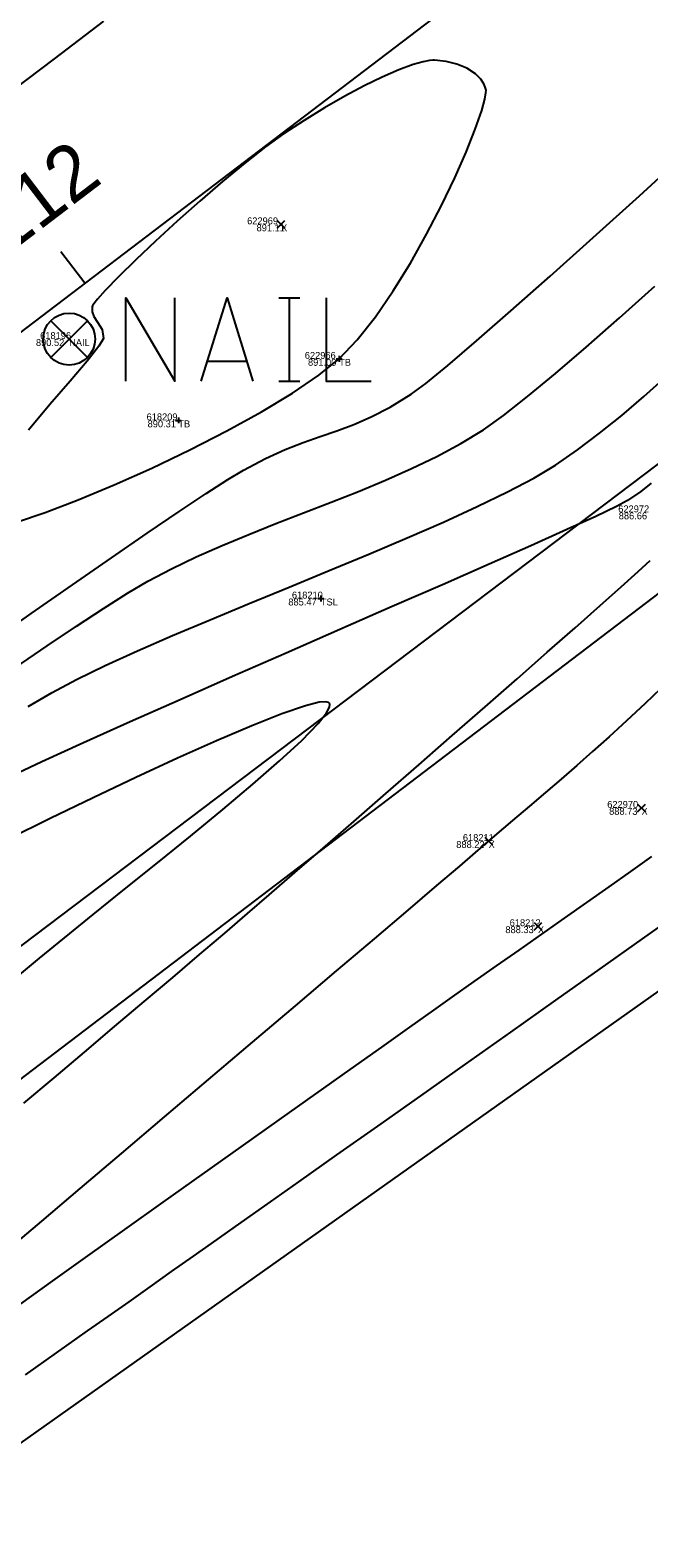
# Model space of a CAD drawing. Extents: x 1957117 to 1971063, y 701601 to 715861.
# Drawn here: x 1968306.1 to 1968337.3, y 710623 to 710699.1 of the extents above; entities that cross this region are included whole.
import ezdxf

# ---------------------------------------------------------------- set-up
doc = ezdxf.new("R2010")
doc.units = 0
for name, color, linetype in [('AP_X_Lights', 7, 'Continuous'), ('DT_X_Contour_Major', 7, 'Continuous'), ('DT_X_Contour_Minor', 7, 'Continuous'), ('DT_X_TIN_Hull', 7, 'Continuous'), ('GE_X_CL_20', 7, 'Continuous'), ('PV_P_Drive', 7, 'Continuous'), ('PV_P_Shoulder', 7, 'Continuous'), ('RS_Raster1', 7, 'Continuous'), ('RW_X_Esmt_RR', 7, 'Continuous'), ('RW_X_Fee_RW', 7, 'Continuous'), ('SC_Scratch1', 7, 'Continuous'), ('SC_Shading2', 7, 'Continuous'), ('SC_Shading5', 7, 'Continuous')]:
    doc.layers.add(name, color=color, linetype=linetype)

msp = doc.modelspace()

# ---------------------------------------------------------------- linework, layer by layer
at = {"layer": 'AP_X_Lights'}
for p, q in [((1968318.582, 710689.14), (1968318.97, 710689.53)), ((1968318.582, 710689.53), (1968318.97, 710689.14)), ((1968336.783, 710659.683), (1968337.171, 710660.073)), ((1968336.783, 710660.073), (1968337.171, 710659.683)), ((1968329.06, 710658.009), (1968329.448, 710658.399)), ((1968329.06, 710658.399), (1968329.448, 710658.009)), ((1968331.554, 710653.711), (1968331.942, 710654.101)), ((1968331.554, 710654.101), (1968331.942, 710653.711))]:
    msp.add_line(p, q, dxfattribs=at)
at = {"layer": 'DT_X_Contour_Major'}
for points in [[(1968309.806, 710699.583), (1968307.325, 710697.697), (1968304.63, 710695.647)], [(1968309.806, 710699.583), (1968307.325, 710697.697), (1968304.63, 710695.647)], [(1968303.983, 710668.163), (1968306.16, 710669.688), (1968308.249, 710671.145), (1968310.214, 710672.507), (1968312.018, 710673.745), (1968313.623, 710674.835), (1968314.992, 710675.747), (1968316.09, 710676.455), (1968316.878, 710676.932), (1968317.985, 710677.517), (1968318.98, 710677.966), (1968319.893, 710678.322), (1968320.754, 710678.624), (1968321.594, 710678.913), (1968322.443, 710679.231), (1968323.332, 710679.617), (1968324.29, 710680.112), (1968325.35, 710680.757), (1968326.084, 710681.302), (1968327.198, 710682.214), (1968328.646, 710683.45), (1968330.382, 710684.967), (1968332.361, 710686.723), (1968334.538, 710688.675), (1968336.868, 710690.78), (1968339.306, 710692.995)], [(1968303.983, 710668.163), (1968306.16, 710669.688), (1968308.249, 710671.145), (1968310.214, 710672.507), (1968312.018, 710673.745), (1968313.623, 710674.835), (1968314.992, 710675.747), (1968316.09, 710676.455), (1968316.878, 710676.932), (1968317.985, 710677.517), (1968318.98, 710677.966), (1968319.893, 710678.322), (1968320.754, 710678.624), (1968321.594, 710678.913), (1968322.443, 710679.231), (1968323.332, 710679.617), (1968324.29, 710680.112), (1968325.35, 710680.757), (1968326.084, 710681.302), (1968327.198, 710682.214), (1968328.646, 710683.45), (1968330.382, 710684.967), (1968332.361, 710686.723), (1968334.538, 710688.675), (1968336.868, 710690.78), (1968339.306, 710692.995)]]:
    msp.add_lwpolyline(points, dxfattribs=at)
at = {"layer": 'DT_X_Contour_Minor'}
for points in [[(1968305.409, 710674.305), (1968306.867, 710674.793), (1968308.538, 710675.429), (1968310.355, 710676.185), (1968312.254, 710677.035), (1968314.17, 710677.951), (1968316.036, 710678.904), (1968317.789, 710679.868), (1968319.361, 710680.814), (1968320.689, 710681.715), (1968321.707, 710682.544), (1968322.623, 710683.508), (1968323.539, 710684.669), (1968324.439, 710685.977), (1968325.305, 710687.383), (1968326.123, 710688.837), (1968326.876, 710690.289), (1968327.547, 710691.688), (1968328.121, 710692.986), (1968328.581, 710694.133), (1968328.911, 710695.078), (1968329.071, 710695.655), (1968329.124, 710695.968), (1968329.126, 710696.112), (1968329.117, 710696.164), (1968329.088, 710696.253), (1968329.013, 710696.423), (1968328.86, 710696.658), (1968328.589, 710696.934), (1968328.162, 710697.216), (1968327.659, 710697.426), (1968327.105, 710697.56), (1968326.525, 710697.617), (1968326.444, 710697.617), (1968326.263, 710697.602), (1968325.946, 710697.543), (1968325.448, 710697.402), (1968324.716, 710697.132), (1968323.882, 710696.769), (1968322.967, 710696.321), (1968321.99, 710695.8), (1968320.974, 710695.216), (1968319.937, 710694.579), (1968318.9, 710693.901), (1968317.982, 710693.241), (1968316.942, 710692.428), (1968315.825, 710691.503), (1968314.672, 710690.51), (1968313.527, 710689.49), (1968312.433, 710688.486), (1968311.434, 710687.54), (1968310.572, 710686.693), (1968309.892, 710685.989), (1968309.506, 710685.557), (1968309.324, 710685.323), (1968309.26, 710685.215), (1968309.245, 710685.176), (1968309.229, 710685.087), (1968309.235, 710684.92), (1968309.318, 710684.688), (1968309.507, 710684.397), (1968309.743, 710684.021), (1968309.814, 710683.578), (1968309.575, 710683.179), (1968308.98, 710682.432), (1968308.125, 710681.423), (1968307.106, 710680.234), (1968306.02, 710678.949)], [(1968305.409, 710674.305), (1968306.867, 710674.793), (1968308.538, 710675.429), (1968310.355, 710676.185), (1968312.254, 710677.035), (1968314.17, 710677.951), (1968316.036, 710678.904), (1968317.789, 710679.868), (1968319.361, 710680.814), (1968320.689, 710681.715), (1968321.707, 710682.544), (1968322.623, 710683.508), (1968323.539, 710684.669), (1968324.439, 710685.977), (1968325.305, 710687.383), (1968326.123, 710688.837), (1968326.876, 710690.289), (1968327.547, 710691.688), (1968328.121, 710692.986), (1968328.581, 710694.133), (1968328.911, 710695.078), (1968329.071, 710695.655), (1968329.124, 710695.968), (1968329.126, 710696.112), (1968329.117, 710696.164), (1968329.088, 710696.253), (1968329.013, 710696.423), (1968328.86, 710696.658), (1968328.589, 710696.934), (1968328.162, 710697.216), (1968327.659, 710697.426), (1968327.105, 710697.56), (1968326.525, 710697.617), (1968326.444, 710697.617), (1968326.263, 710697.602), (1968325.946, 710697.543), (1968325.448, 710697.402), (1968324.716, 710697.132), (1968323.882, 710696.769), (1968322.967, 710696.321), (1968321.99, 710695.8), (1968320.974, 710695.216), (1968319.937, 710694.579), (1968318.9, 710693.901), (1968317.982, 710693.241), (1968316.942, 710692.428), (1968315.825, 710691.503), (1968314.672, 710690.51), (1968313.527, 710689.49), (1968312.433, 710688.486), (1968311.434, 710687.54), (1968310.572, 710686.693), (1968309.892, 710685.989), (1968309.506, 710685.557), (1968309.324, 710685.323), (1968309.26, 710685.215), (1968309.245, 710685.176), (1968309.229, 710685.087), (1968309.235, 710684.92), (1968309.318, 710684.688), (1968309.507, 710684.397), (1968309.743, 710684.021), (1968309.814, 710683.578), (1968309.575, 710683.179), (1968308.98, 710682.432), (1968308.125, 710681.423), (1968307.106, 710680.234), (1968306.02, 710678.949)], [(1968305.359, 710666.96), (1968306.957, 710668.055), (1968308.449, 710669.058), (1968309.811, 710669.949), (1968311.018, 710670.71), (1968312.049, 710671.32), (1968313.236, 710671.953), (1968314.489, 710672.553), (1968315.796, 710673.128), (1968317.144, 710673.684), (1968318.519, 710674.228), (1968319.91, 710674.767), (1968321.303, 710675.307), (1968322.686, 710675.856), (1968324.045, 710676.421), (1968325.368, 710677.008), (1968326.642, 710677.624), (1968327.854, 710678.275), (1968328.992, 710678.97), (1968330, 710679.685), (1968331.224, 710680.639), (1968332.631, 710681.801), (1968334.191, 710683.139), (1968335.872, 710684.619), (1968337.644, 710686.211)], [(1968305.359, 710666.96), (1968306.957, 710668.055), (1968308.449, 710669.058), (1968309.811, 710669.949), (1968311.018, 710670.71), (1968312.049, 710671.32), (1968313.236, 710671.953), (1968314.489, 710672.553), (1968315.796, 710673.128), (1968317.144, 710673.684), (1968318.519, 710674.228), (1968319.91, 710674.767), (1968321.303, 710675.307), (1968322.686, 710675.856), (1968324.045, 710676.421), (1968325.368, 710677.008), (1968326.642, 710677.624), (1968327.854, 710678.275), (1968328.992, 710678.97), (1968330, 710679.685), (1968331.224, 710680.639), (1968332.631, 710681.801), (1968334.191, 710683.139), (1968335.872, 710684.619), (1968337.644, 710686.211)], [(1968306.004, 710664.994), (1968307.22, 710665.708), (1968308.444, 710666.359), (1968309.889, 710667.059), (1968311.519, 710667.799), (1968313.299, 710668.573), (1968315.193, 710669.374), (1968317.167, 710670.192), (1968319.184, 710671.023), (1968321.209, 710671.857), (1968323.207, 710672.688), (1968325.142, 710673.507), (1968326.979, 710674.309), (1968328.682, 710675.085), (1968330.216, 710675.827), (1968331.545, 710676.529), (1968332.635, 710677.183), (1968333.744, 710677.948), (1968334.859, 710678.786), (1968335.978, 710679.688), (1968337.096, 710680.642), (1968338.211, 710681.639)], [(1968306.004, 710664.994), (1968307.22, 710665.708), (1968308.444, 710666.359), (1968309.889, 710667.059), (1968311.519, 710667.799), (1968313.299, 710668.573), (1968315.193, 710669.374), (1968317.167, 710670.192), (1968319.184, 710671.023), (1968321.209, 710671.857), (1968323.207, 710672.688), (1968325.142, 710673.507), (1968326.979, 710674.309), (1968328.682, 710675.085), (1968330.216, 710675.827), (1968331.545, 710676.529), (1968332.635, 710677.183), (1968333.744, 710677.948), (1968334.859, 710678.786), (1968335.978, 710679.688), (1968337.096, 710680.642), (1968338.211, 710681.639)], [(1968337.473, 710676.272), (1968336.942, 710675.856), (1968336.277, 710675.396), (1968335.711, 710675.091), (1968334.669, 710674.592), (1968333.209, 710673.924), (1968331.392, 710673.111), (1968329.278, 710672.176), (1968326.925, 710671.144), (1968324.394, 710670.037), (1968321.744, 710668.879), (1968319.035, 710667.695), (1968316.326, 710666.507), (1968313.678, 710665.34), (1968311.149, 710664.217), (1968308.8, 710663.162), (1968306.69, 710662.199), (1968304.879, 710661.351)], [(1968337.473, 710676.272), (1968336.942, 710675.856), (1968336.277, 710675.396), (1968335.711, 710675.091), (1968334.669, 710674.592), (1968333.209, 710673.924), (1968331.392, 710673.111), (1968329.278, 710672.176), (1968326.925, 710671.144), (1968324.394, 710670.037), (1968321.744, 710668.879), (1968319.035, 710667.695), (1968316.326, 710666.507), (1968313.678, 710665.34), (1968311.149, 710664.217), (1968308.8, 710663.162), (1968306.69, 710662.199), (1968304.879, 710661.351)], [(1968305.789, 710644.965), (1968307.313, 710646.251), (1968308.848, 710647.547), (1968310.372, 710648.835), (1968311.864, 710650.097), (1968313.302, 710651.315), (1968314.664, 710652.474), (1968315.929, 710653.554), (1968317.075, 710654.539), (1968318.183, 710655.496), (1968319.469, 710656.61), (1968320.9, 710657.851), (1968322.444, 710659.192), (1968324.067, 710660.604), (1968325.737, 710662.058), (1968327.42, 710663.527), (1968329.084, 710664.981), (1968330.695, 710666.392), (1968332.221, 710667.733), (1968333.628, 710668.973), (1968334.885, 710670.086), (1968335.957, 710671.042), (1968336.811, 710671.812), (1968337.416, 710672.37)], [(1968305.789, 710644.965), (1968307.313, 710646.251), (1968308.848, 710647.547), (1968310.372, 710648.835), (1968311.864, 710650.097), (1968313.302, 710651.315), (1968314.664, 710652.474), (1968315.929, 710653.554), (1968317.075, 710654.539), (1968318.183, 710655.496), (1968319.469, 710656.61), (1968320.9, 710657.851), (1968322.444, 710659.192), (1968324.067, 710660.604), (1968325.737, 710662.058), (1968327.42, 710663.527), (1968329.084, 710664.981), (1968330.695, 710666.392), (1968332.221, 710667.733), (1968333.628, 710668.973), (1968334.885, 710670.086), (1968335.957, 710671.042), (1968336.811, 710671.812), (1968337.416, 710672.37)], [(1968337.928, 710665.886), (1968337.162, 710665.149), (1968336.218, 710664.268), (1968335.339, 710663.464), (1968334.508, 710662.719), (1968333.707, 710662.015), (1968332.921, 710661.333), (1968332.13, 710660.656), (1968331.318, 710659.965), (1968330.467, 710659.241), (1968329.56, 710658.468), (1968328.579, 710657.625), (1968327.783, 710656.942), (1968326.633, 710655.96), (1968325.179, 710654.722), (1968323.47, 710653.269), (1968321.558, 710651.645), (1968319.491, 710649.891), (1968317.322, 710648.05), (1968315.099, 710646.164), (1968312.872, 710644.276), (1968310.693, 710642.428), (1968308.611, 710640.662), (1968306.677, 710639.022), (1968304.94, 710637.548)], [(1968337.928, 710665.886), (1968337.162, 710665.149), (1968336.218, 710664.268), (1968335.339, 710663.464), (1968334.508, 710662.719), (1968333.707, 710662.015), (1968332.921, 710661.333), (1968332.13, 710660.656), (1968331.318, 710659.965), (1968330.467, 710659.241), (1968329.56, 710658.468), (1968328.579, 710657.625), (1968327.783, 710656.942), (1968326.633, 710655.96), (1968325.179, 710654.722), (1968323.47, 710653.269), (1968321.558, 710651.645), (1968319.491, 710649.891), (1968317.322, 710648.05), (1968315.099, 710646.164), (1968312.872, 710644.276), (1968310.693, 710642.428), (1968308.611, 710640.662), (1968306.677, 710639.022), (1968304.94, 710637.548)], [(1968305.572, 710651.453), (1968306.577, 710652.299), (1968307.837, 710653.326), (1968309.29, 710654.496), (1968310.877, 710655.767), (1968312.537, 710657.101), (1968314.21, 710658.455), (1968315.835, 710659.791), (1968317.353, 710661.068), (1968318.702, 710662.246), (1968319.822, 710663.284), (1968320.654, 710664.143), (1968321.071, 710664.674), (1968321.218, 710664.967), (1968321.231, 710665.108), (1968321.209, 710665.162), (1968321.173, 710665.197), (1968321.041, 710665.233), (1968320.704, 710665.208), (1968320.014, 710665.036), (1968318.812, 710664.622), (1968317.292, 710664.019), (1968315.515, 710663.261), (1968313.546, 710662.38), (1968311.447, 710661.411), (1968309.282, 710660.386), (1968307.113, 710659.34), (1968305.004, 710658.306)], [(1968305.572, 710651.453), (1968306.577, 710652.299), (1968307.837, 710653.326), (1968309.29, 710654.496), (1968310.877, 710655.767), (1968312.537, 710657.101), (1968314.21, 710658.455), (1968315.835, 710659.791), (1968317.353, 710661.068), (1968318.702, 710662.246), (1968319.822, 710663.284), (1968320.654, 710664.143), (1968321.071, 710664.674), (1968321.218, 710664.967), (1968321.231, 710665.108), (1968321.209, 710665.162), (1968321.173, 710665.197), (1968321.041, 710665.233), (1968320.704, 710665.208), (1968320.014, 710665.036), (1968318.812, 710664.622), (1968317.292, 710664.019), (1968315.515, 710663.261), (1968313.546, 710662.38), (1968311.447, 710661.411), (1968309.282, 710660.386), (1968307.113, 710659.34), (1968305.004, 710658.306)], [(1968305.628, 710634.846), (1968307.255, 710636.011), (1968309.021, 710637.271), (1968310.889, 710638.601), (1968312.824, 710639.977), (1968314.791, 710641.373), (1968316.755, 710642.766), (1968318.68, 710644.131), (1968320.531, 710645.442), (1968322.273, 710646.675), (1968323.869, 710647.805), (1968325.285, 710648.808), (1968326.485, 710649.659), (1968327.434, 710650.333), (1968328.531, 710651.11), (1968329.654, 710651.902), (1968330.793, 710652.702), (1968331.94, 710653.506), (1968333.087, 710654.31), (1968334.224, 710655.108), (1968335.343, 710655.896), (1968336.436, 710656.67), (1968337.494, 710657.423)], [(1968305.628, 710634.846), (1968307.255, 710636.011), (1968309.021, 710637.271), (1968310.889, 710638.601), (1968312.824, 710639.977), (1968314.791, 710641.373), (1968316.755, 710642.766), (1968318.68, 710644.131), (1968320.531, 710645.442), (1968322.273, 710646.675), (1968323.869, 710647.805), (1968325.285, 710648.808), (1968326.485, 710649.659), (1968327.434, 710650.333), (1968328.531, 710651.11), (1968329.654, 710651.902), (1968330.793, 710652.702), (1968331.94, 710653.506), (1968333.087, 710654.31), (1968334.224, 710655.108), (1968335.343, 710655.896), (1968336.436, 710656.67), (1968337.494, 710657.423)], [(1968305.869, 710631.253), (1968306.918, 710632.001), (1968307.959, 710632.74), (1968309, 710633.474), (1968310.044, 710634.209), (1968311.097, 710634.95), (1968312.164, 710635.702), (1968313.25, 710636.469), (1968314.361, 710637.257), (1968315.259, 710637.893), (1968316.471, 710638.749), (1968317.957, 710639.797), (1968319.677, 710641.009), (1968321.591, 710642.357), (1968323.658, 710643.813), (1968325.838, 710645.35), (1968328.091, 710646.94), (1968330.377, 710648.554), (1968332.655, 710650.166), (1968334.886, 710651.747), (1968337.029, 710653.269), (1968339.044, 710654.705)], [(1968305.869, 710631.253), (1968306.918, 710632.001), (1968307.959, 710632.74), (1968309, 710633.474), (1968310.044, 710634.209), (1968311.097, 710634.95), (1968312.164, 710635.702), (1968313.25, 710636.469), (1968314.361, 710637.257), (1968315.259, 710637.893), (1968316.471, 710638.749), (1968317.957, 710639.797), (1968319.677, 710641.009), (1968321.591, 710642.357), (1968323.658, 710643.813), (1968325.838, 710645.35), (1968328.091, 710646.94), (1968330.377, 710648.554), (1968332.655, 710650.166), (1968334.886, 710651.747), (1968337.029, 710653.269), (1968339.044, 710654.705)]]:
    msp.add_lwpolyline(points, dxfattribs=at)
at = {"layer": 'DT_X_TIN_Hull'}
msp.add_lwpolyline([(1967790.701, 710237.171), (1967830.563, 710265.437), (1967866.912, 710291.905), (1967909.248, 710323.677), (1967954.236, 710357.056), (1967987.309, 710382.243), (1968026.034, 710416.589), (1968068.4, 710445.095), (1968105.412, 710477.355), (1968148.193, 710505.967), (1968186.701, 710533.113), (1968240.547, 710537.613), (1968267.568, 710594.426), (1968303.236, 710626.129), (1968349.097, 710658.6), (1968381.997, 710683.606), (1968426.001, 710717.018), (1968464.516, 710750.461), (1968504.959, 710777.529), (1968545.689, 710813.171), (1968619.784, 710884.079)], dxfattribs=at)
at = {"layer": 'GE_X_CL_20'}
msp.add_line((1968308.867, 710686.359), (1968307.656, 710687.951), dxfattribs=at)
msp.add_lwpolyline([(1968438.508, 710785.011), (1967254.18, 709883.777)], dxfattribs=at)
at = {"layer": 'PV_P_Drive'}
for p, q in [((1968321.561, 710682.544), (1968321.853, 710682.544)), ((1968321.707, 710682.69), (1968321.707, 710682.398)), ((1968321.707, 710682.544), (1968321.707, 710682.544)), ((1968313.443, 710679.439), (1968313.735, 710679.439)), ((1968313.589, 710679.585), (1968313.589, 710679.293)), ((1968313.589, 710679.439), (1968313.589, 710679.439)), ((1968320.638, 710670.446), (1968320.93, 710670.446)), ((1968320.784, 710670.592), (1968320.784, 710670.3)), ((1968320.784, 710670.446), (1968320.784, 710670.446))]:
    msp.add_line(p, q, dxfattribs=at)
at = {"layer": 'RW_X_Esmt_RR'}
msp.add_line((1967272.347, 709859.903), (1968456.675, 710761.138), dxfattribs=at)
at = {"layer": 'RW_X_Fee_RW'}
msp.add_lwpolyline([(1963881.046, 707276.431), (1964172.578, 707701.964), (1964668.324, 708419.582), (1964735.207, 708501.875), (1964966.496, 708718.802), (1965107.468, 708816.338), (1965585.552, 709094.216), (1966091.861, 709326.705), (1966247.281, 709386.816), (1966633.174, 709551.737), (1966943.202, 709670.565), (1967172.032, 709812.662), (1967935.697, 710373.174), (1968346.714, 710683.963), (1968484.345, 710796.182), (1968743.632, 711067.038), (1968903.937, 711275.819), (1969041.222, 711501.316), (1969638.166, 712572.015), (1970019.077, 713196.718)], dxfattribs=at)
at = {"layer": 'SC_Shading2'}
for p, q in [((1968307.145, 710684.471), (1968309.001, 710682.615)), ((1968307.145, 710682.615), (1968309.001, 710684.471))]:
    msp.add_line(p, q, dxfattribs=at)
for points in [[(1968310.933, 710681.418), (1968310.933, 710685.618), (1968313.413, 710681.418), (1968313.413, 710685.618)], [(1968314.736, 710681.418), (1968316.059, 710685.618), (1968317.348, 710681.418)], [(1968318.671, 710685.618), (1968319.729, 710685.618)], [(1968319.2, 710681.418), (1968319.2, 710685.618)], [(1968321.052, 710685.618), (1968321.052, 710681.418), (1968323.334, 710681.418)], [(1968317.018, 710682.41), (1968315.067, 710682.41)], [(1968318.671, 710681.418), (1968319.729, 710681.418)]]:
    msp.add_lwpolyline(points, dxfattribs=at)
msp.add_circle((1968308.073, 710683.543), 1.312, dxfattribs=at)
at = {"layer": 'SC_Shading5'}
for points in [[(1963589.678, 706586.994), (1963626.625, 706689.548), (1963651.76, 706746.832), (1963668.09, 706778.596), (1963682.768, 706805.402), (1963734.424, 706911.594), (1963826.849, 707116.717), (1963877.258, 707215.645), (1963964.981, 707354.472), (1964070.526, 707509.355), (1964132.574, 707601.994), (1964163.9, 707642.169), (1964191.2, 707685.167), (1964278.98, 707807.131), (1964326.11, 707874.364), (1964396.427, 707968.962), (1964508.519, 708133.679), (1964655.588, 708336.552), (1964745.319, 708429.172), (1964840.327, 708522.317), (1964988.178, 708660.245), (1965089.796, 708739.041), (1965251.743, 708835.216), (1965415.807, 708922.048), (1965866.2, 709149.38), (1966173.543, 709294.131), (1966283.627, 709338.196), (1966534.003, 709419.214), (1966689.084, 709471.266), (1967008.468, 709641.817), (1967166.677, 709750.124), (1967422.113, 709931.083), (1967818.707, 710198.831), (1968187.021, 710459.852), (1968360.589, 710592.493), (1968496.543, 710707.847), (1968606.427, 710809.378), (1968733.391, 710937.091), (1968807.28, 711025.4), (1968843.008, 711077.094), (1968863.233, 711106.099), (1968909.747, 711171.311), (1968974.133, 711279.559), (1969130.932, 711546.915), (1969247.433, 711744.686), (1969402.714, 712016.424), (1969505.287, 712191.789), (1969666.311, 712460.805), (1969771.586, 712639.896), (1969880.058, 712820.917), (1969964.994, 712955.706), (1969990.005, 713000.084), (1970030.065, 713068.479)], [(1963609.915, 706579.703), (1963646.615, 706681.572), (1963671.193, 706737.585), (1963687.092, 706768.511), (1963701.884, 706795.526), (1963753.906, 706902.469), (1963846.249, 707107.41), (1963895.973, 707204.994), (1963982.966, 707342.667), (1964088.35, 707497.312), (1964150.015, 707589.379), (1964181.502, 707629.761), (1964209.024, 707673.109), (1964296.517, 707794.674), (1964343.552, 707861.772), (1964413.958, 707956.489), (1964526.123, 708121.313), (1964672.104, 708322.686), (1964760.576, 708414.006), (1964855.195, 708506.77), (1965002.134, 708643.847), (1965101.925, 708721.226), (1965262.272, 708816.451), (1965425.685, 708902.939), (1965875.63, 709130.044), (1966182.13, 709274.398), (1966290.944, 709317.954), (1966540.737, 709398.785), (1966697.632, 709451.445), (1967019.644, 709623.399), (1967178.971, 709732.471), (1967434.35, 709913.39), (1967830.945, 710181.14), (1968199.774, 710442.525), (1968374.086, 710575.735), (1968510.806, 710691.739), (1968621.36, 710793.889), (1968749.296, 710922.58), (1968824.413, 711012.355), (1968860.678, 711064.827), (1968880.812, 711093.701), (1968927.778, 711159.547), (1968992.655, 711268.62), (1969149.476, 711536.015), (1969266.039, 711733.891), (1969421.336, 712005.657), (1969523.8, 712180.835), (1969684.812, 712449.831), (1969790.084, 712628.917), (1969898.385, 712809.653), (1969983.474, 712944.685), (1970008.657, 712989.367), (1970048.626, 713057.607)]]:
    msp.add_spline(points, degree=3, dxfattribs=at)

# ---------------------------------------------------------------- texts
at = {"layer": 'GE_X_CL_20'}
msp.add_text('112', height=2.8, rotation=37.26994, dxfattribs=at).set_placement((1968304.873, 710687.718))
at = {"layer": 'PV_P_Shoulder'}
for s, p in [('891.11', (1968317.538, 710688.985)), ('890.52', (1968306.398, 710683.193)), ('891.00', (1968320.136, 710682.194)), ('890.31', (1968312.037, 710679.089)), ('886.66', (1968335.828, 710674.446)), ('885.47', (1968319.142, 710670.096)), ('888.73', (1968335.343, 710659.528)), ('888.22', (1968327.623, 710657.854)), ('888.33', (1968330.103, 710653.556))]:
    msp.add_text(s, height=0.35, dxfattribs=at).set_placement(p)
at = {"layer": 'RS_Raster1'}
for s, p in [('622969', (1968317.062, 710689.335)), ('618196', (1968306.61, 710683.543)), ('622966', (1968319.974, 710682.544)), ('618209', (1968311.985, 710679.439)), ('622972', (1968335.803, 710674.796)), ('618210', (1968319.324, 710670.446)), ('622970', (1968335.246, 710659.878)), ('618211', (1968327.956, 710658.204)), ('618212', (1968330.321, 710653.906))]:
    msp.add_text(s, height=0.35, dxfattribs=at).set_placement(p)
at = {"layer": 'SC_Scratch1'}
for s, p in [('X', (1968318.776, 710688.985)), ('NAIL', (1968308.073, 710683.193)), ('TB', (1968321.707, 710682.194)), ('TB', (1968313.589, 710679.089)), ('TSL', (1968320.784, 710670.096)), ('X', (1968336.977, 710659.528)), ('X', (1968329.254, 710657.854)), ('X', (1968331.748, 710653.556))]:
    msp.add_text(s, height=0.35, dxfattribs=at).set_placement(p)

doc.saveas('drawing.dxf')
